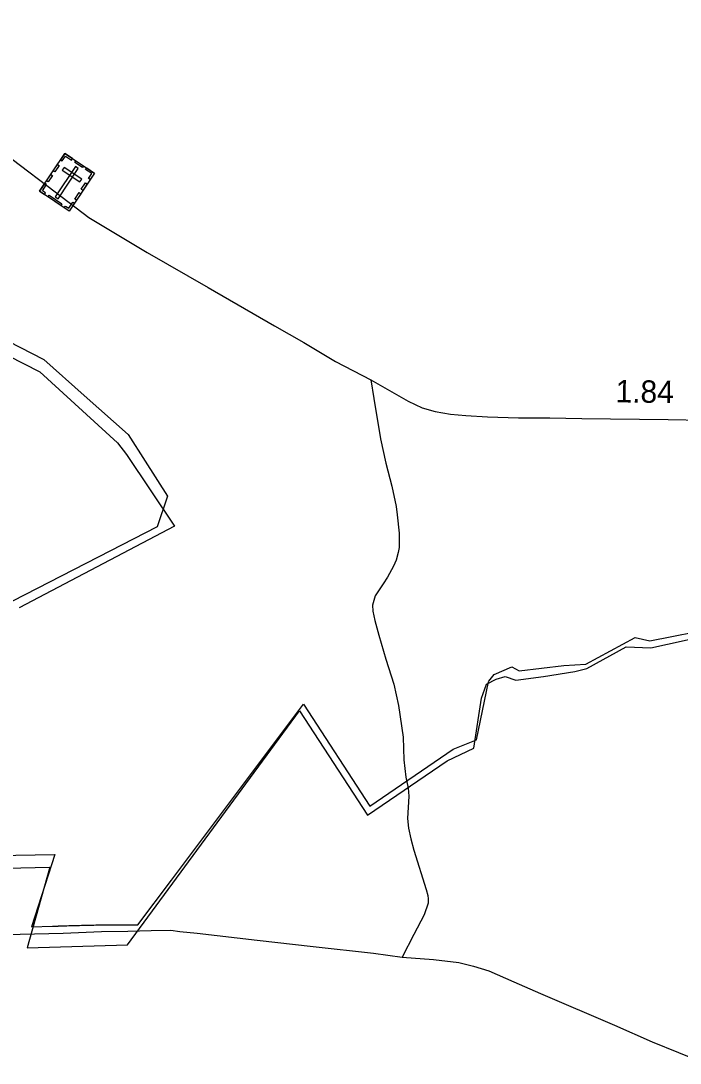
# Model space of a CAD drawing. Extents: x 2220236 to 2384410, y 720751 to 894131.
# Drawn here: x 2319237 to 2322920, y 846717 to 852539 of the extents above; entities that cross this region are included whole.
import ezdxf

# ---------------------------------------------------------------- set-up
doc = ezdxf.new("R2010")
doc.units = 0
doc.layers.add('Default', color=7, linetype='Continuous')

msp = doc.modelspace()

# ---------------------------------------------------------------- linework, layer by layer
at = {"layer": 'Default'}
for points in [[(2318293.4, 852763.5), (2318539, 852484.5), (2319010.4, 851941.4), (2319189.7, 851767), (2319428.7, 851583.2), (2319617.9, 851441.5), (2319943.2, 851245.6), (2320283.4, 851049.6), (2320653.5, 850835.3), (2320818.7, 850742.3), (2320995.4, 850636.1), (2321192.1, 850533.1), (2321400.4, 850414.8), (2321478.8, 850377.8), (2321551.1, 850356.6), (2321637.1, 850341.5), (2321723.2, 850334.4), (2321843.2, 850327.7), (2322017.3, 850321.6), (2322191.1, 850321.6), (2322371.2, 850317.3), (2322853, 850312.6), (2323053, 850308.8)], [(2318805.4, 850852.6), (2319343.7, 850577.9), (2319777.7, 850182.4), (2319827.1, 850116.5), (2320096.3, 849715.5), (2319228.3, 849259.6)], [(2318968.8, 850849.6), (2319366, 850647.6), (2319591, 850446.8), (2319836.2, 850227.8), (2319931.2, 850079.6), (2320057, 849883.1), (2319998.5, 849712.9), (2319668.5, 849542.9), (2319120.2, 849262.5)], [(2318968.8, 850849.6), (2319366, 850647.6), (2319591, 850446.8), (2319836.2, 850227.8), (2319931.2, 850079.6), (2320057, 849883.1), (2319998.5, 849712.9), (2319668.5, 849542.9), (2319120.2, 849262.5)], [(2321192.1, 850533.1), (2321208.4, 850428.8), (2321246.8, 850203.3), (2321276.2, 850067.6), (2321309.6, 849940.1), (2321332.9, 849826.4), (2321339.4, 849780.5), (2321350.4, 849676.7), (2321351.3, 849596.7), (2321345.7, 849568.7), (2321334, 849526.6), (2321318.4, 849492.3), (2321285, 849432.1), (2321261.6, 849393.7), (2321237.9, 849361.6), (2321216.3, 849327.3), (2321200.8, 849275.2), (2321203.2, 849241.3), (2321213.7, 849189.3), (2321236.7, 849107.6), (2321276, 848974.2), (2321321.5, 848834.6), (2321346.8, 848715), (2321372.7, 848537.4), (2321376, 848411.4), (2321387, 848313.7), (2321399.8, 848251.8), (2321404.2, 848207.7), (2321397.7, 848083.8), (2321402.1, 848029.8), (2321414.7, 847970.1), (2321431.5, 847906.1), (2321501.7, 847687.1), (2321510.1, 847653.2), (2321512.5, 847635.1), (2321512.6, 847611.1), (2321489.3, 847545), (2321432.7, 847434.4), (2321366.5, 847309)], [(2318224.5, 847860.9), (2319427.5, 847881.4), (2319296.8, 847478), (2319413.5, 847481.5), (2319425.2, 847481.9), (2319436.8, 847482.4), (2319445.5, 847482.7), (2319448.2, 847482.8), (2319460, 847483.2), (2319471.5, 847483.6), (2319483, 847484), (2319494.8, 847484.4), (2319506.2, 847484.8), (2319518, 847485.1), (2319529.5, 847485.4), (2319541, 847485.8), (2319552.8, 847486.1), (2319564.2, 847486.4), (2319575.8, 847486.7), (2319579.5, 847486.8), (2319584.8, 847486.9), (2319587.5, 847487), (2319599, 847487.2), (2319610.8, 847487.5), (2319633.8, 847488), (2319645.5, 847488.2), (2319657, 847488.4), (2319668.8, 847488.6), (2319680.2, 847488.8), (2319691.8, 847488.9), (2319703.5, 847489.1), (2319715, 847489.2), (2319726.8, 847489.4), (2319738.2, 847489.5), (2319749.8, 847489.6), (2319761.5, 847489.7), (2319773, 847489.8), (2319784.8, 847489.8), (2319796.2, 847489.9), (2319807.8, 847489.9), (2319865.8, 847489.9), (2319877.5, 847489.9), (2319891.2, 847489.9), (2320078.8, 847739.6), (2320816.5, 848722.2), (2321187, 848152.3), (2321652.5, 848470.9), (2321783.2, 848523), (2321850, 848846.8), (2321851, 848851), (2321881.8, 848888.3), (2321980.2, 848931.1), (2322020, 848908.4), (2322269.8, 848938.6), (2322393.2, 848946.2), (2322668.8, 849093.9), (2322749.8, 849075.1), (2323128.2, 849151)], [(2318224.5, 847860.9), (2319427.5, 847881.4), (2319296.8, 847478), (2319413.5, 847481.5), (2319425.2, 847481.9), (2319436.8, 847482.4), (2319445.5, 847482.7), (2319448.2, 847482.8), (2319460, 847483.2), (2319471.5, 847483.6), (2319483, 847484), (2319494.8, 847484.4), (2319506.2, 847484.8), (2319518, 847485.1), (2319529.5, 847485.4), (2319541, 847485.8), (2319552.8, 847486.1), (2319564.2, 847486.4), (2319575.8, 847486.7), (2319579.5, 847486.8), (2319584.8, 847486.9), (2319587.5, 847487), (2319599, 847487.2), (2319610.8, 847487.5), (2319633.8, 847488), (2319645.5, 847488.2), (2319657, 847488.4), (2319668.8, 847488.6), (2319680.2, 847488.8), (2319691.8, 847488.9), (2319703.5, 847489.1), (2319715, 847489.2), (2319726.8, 847489.4), (2319738.2, 847489.5), (2319749.8, 847489.6), (2319761.5, 847489.7), (2319773, 847489.8), (2319784.8, 847489.8), (2319796.2, 847489.9), (2319807.8, 847489.9), (2319865.8, 847489.9), (2319877.5, 847489.9), (2319891.2, 847489.9), (2320078.8, 847739.6), (2320816.5, 848722.2), (2321187, 848152.3), (2321652.5, 848470.9), (2321783.2, 848523), (2321850, 848846.8), (2321851, 848851), (2321881.8, 848888.3), (2321980.2, 848931.1), (2322020, 848908.4), (2322269.8, 848938.6), (2322393.2, 848946.2), (2322668.8, 849093.9), (2322749.8, 849075.1), (2323128.2, 849151)], [(2318179.2, 847783.4), (2319398.6, 847810.9), (2319272.3, 847360.2), (2319832.6, 847376.7), (2320793.9, 848685), (2321172.9, 848102.3), (2321618.4, 848404.6), (2321766.7, 848476.1), (2321810.7, 848756.4), (2321838.1, 848833.4), (2321893.1, 848860.9), (2321942.5, 848877.4), (2322002.9, 848855.4), (2322156.7, 848877.4), (2322332.5, 848904.8), (2322398.4, 848921.3), (2322618.2, 849042.3), (2322755.5, 849036.8), (2323052.1, 849102.7)], [(2318749.8, 847426.7), (2319473.4, 847443.4), (2319687.1, 847451.6), (2319835.1, 847453.2), (2319964.9, 847458.5), (2320074.9, 847459.8), (2320124.8, 847452.3), (2320223, 847443.5), (2320557.2, 847402.9), (2320869.6, 847368.3), (2321207.4, 847331.3), (2321366.5, 847309), (2321542.9, 847294.8), (2321682.8, 847278.6), (2321766, 847258.3), (2321851.1, 847231.9), (2321991.1, 847171), (2322139.1, 847106.1), (2322552.7, 846929.6), (2322763.6, 846836.2), (2323057.6, 846716.5)]]:
    msp.add_lwpolyline(points, dxfattribs=at)
for points in [[(2319482.9, 851799.1), (2319648.7, 851688.9), (2319507.7, 851476.8), (2319341.9, 851587)], [(2319458.9, 851763), (2319468.4, 851756.7), (2319486.2, 851783.5), (2319519.9, 851761.1), (2319526.1, 851770.3), (2319482.9, 851799.1)], [(2319544.6, 851758.1), (2319587.7, 851729.4), (2319581.4, 851719.9), (2319538.2, 851748.6)], [(2319417.8, 851701.2), (2319441.8, 851737.3), (2319451.3, 851731), (2319427.3, 851694.9)], [(2319557.5, 851714.3), (2319541.9, 851724.7), (2319429.6, 851555.8), (2319445.2, 851545.4)], [(2319479.2, 851719.8), (2319468.9, 851704.2), (2319566.9, 851639.1), (2319577.3, 851654.6)], [(2319624.7, 851652.7), (2319615.3, 851659), (2319633.1, 851685.8), (2319599.3, 851708.2), (2319605.5, 851717.5), (2319648.7, 851688.8)], [(2319369.5, 851568.7), (2319375.9, 851578.3), (2319357.5, 851590.5), (2319379.9, 851624.1), (2319370.6, 851630.3), (2319341.9, 851587.1)], [(2319380.6, 851645.3), (2319404.6, 851681.3), (2319414.1, 851675), (2319390.1, 851639)], [(2319574.8, 851598.2), (2319598.8, 851634.2), (2319608.2, 851627.9), (2319584.3, 851591.9)], [(2319538.3, 851543.3), (2319562.2, 851579.4), (2319571.7, 851573.1), (2319547.7, 851537)], [(2319396.1, 851564.8), (2319466.8, 851517.8), (2319460.5, 851508.3), (2319389.8, 851555.3)], [(2319480.1, 851495.1), (2319486.5, 851504.7), (2319504.8, 851492.5), (2319527.2, 851526.2), (2319536.5, 851520), (2319507.7, 851476.8)]]:
    msp.add_lwpolyline(points, close=True, dxfattribs=at)

# ---------------------------------------------------------------- texts
msp.add_text('1.84', height=125, rotation=359.32176, dxfattribs=at).set_placement((2322558.4, 850408))

doc.saveas('drawing.dxf')
